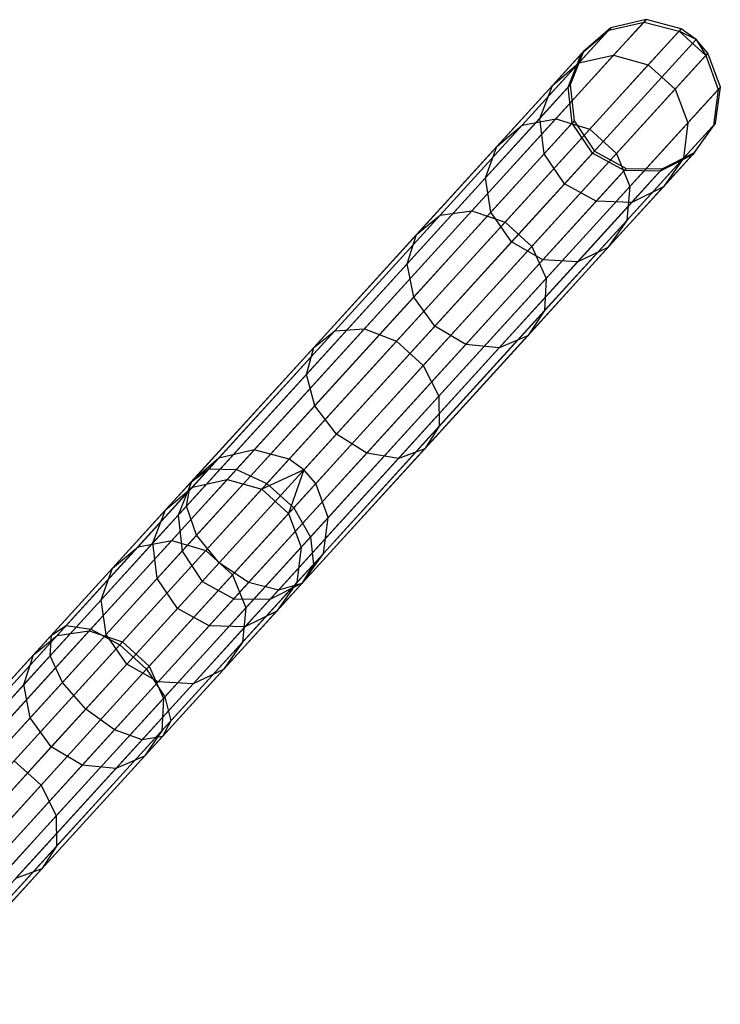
# Model space of a CAD drawing. Extents: x -189 to 189, y -189 to 189.
# Tile 336 of 338: x 119 to 128, y 127 to 140. Entities that reach past the tile are written whole.
import ezdxf

# ---------------------------------------------------------------- set-up
doc = ezdxf.new("R2010")
doc.units = 0
doc.header["$LTSCALE"] = 25.4
doc.layers.get('0').update_dxf_attribs({"linetype": 'CONTINUOUS'})

# ---------------------------------------------------------------- blocks, each defined once
blk = doc.blocks.new('NL2500012474_STL')
at = {"color": 0}
for p, q in [((318.266, 140.257, 156.053), (313.084, 134.573, 46.053)), ((318.266, 140.257, 156.053), (313.084, 134.573, 46.053)), ((317.773, 140.12, 159.416), (318.238, 140.226, 159.453)), ((317.773, 140.12, 159.416), (318.238, 140.226, 159.453)), ((318.266, 140.257, 156.053), (317.8, 140.15, 156.08)), ((318.266, 140.257, 156.053), (317.8, 140.15, 156.08)), ((317.836, 139.786, 162.8), (318.238, 140.226, 159.453)), ((317.836, 139.786, 162.8), (318.238, 140.226, 159.453)), ((318.266, 140.257, 156.053), (318.238, 140.226, 159.453)), ((318.266, 140.257, 156.053), (318.238, 140.226, 159.453)), ((318.238, 140.226, 159.453), (318.7, 140.104, 159.474)), ((318.238, 140.226, 159.453), (318.7, 140.104, 159.474)), ((318.728, 140.135, 156.037), (318.266, 140.257, 156.053)), ((318.728, 140.135, 156.037), (318.266, 140.257, 156.053)), ((317.8, 140.15, 156.08), (312.618, 134.465, 46.08)), ((317.8, 140.15, 156.08), (312.618, 134.465, 46.08)), ((318.728, 140.135, 156.037), (313.546, 134.451, 46.037)), ((318.728, 140.135, 156.037), (313.546, 134.451, 46.037)), ((317.378, 139.687, 162.7), (317.773, 140.12, 159.416)), ((317.378, 139.687, 162.7), (317.773, 140.12, 159.416)), ((317.411, 139.809, 159.371), (317.773, 140.12, 159.416)), ((317.411, 139.809, 159.371), (317.773, 140.12, 159.416)), ((317.8, 140.15, 156.08), (317.438, 139.838, 156.113)), ((317.8, 140.15, 156.08), (317.438, 139.838, 156.113)), ((317.8, 140.15, 156.08), (317.773, 140.12, 159.416)), ((317.8, 140.15, 156.08), (317.773, 140.12, 159.416)), ((318.294, 139.659, 162.857), (318.7, 140.104, 159.474)), ((318.294, 139.659, 162.857), (318.7, 140.104, 159.474)), ((318.728, 140.135, 156.037), (318.7, 140.104, 159.474)), ((318.728, 140.135, 156.037), (318.7, 140.104, 159.474)), ((318.925, 139.996, 156.035), (318.7, 140.104, 159.474)), ((318.7, 140.104, 159.474), (319.054, 139.782, 159.474)), ((318.925, 139.996, 156.035), (318.7, 140.104, 159.474)), ((318.7, 140.104, 159.474), (319.054, 139.782, 159.474)), ((318.925, 139.996, 156.035), (318.728, 140.135, 156.037)), ((318.925, 139.996, 156.035), (318.728, 140.135, 156.037)), ((318.925, 139.996, 156.035), (313.743, 134.311, 46.035)), ((318.925, 139.996, 156.035), (313.743, 134.311, 46.035)), ((319.082, 139.813, 156.037), (318.925, 139.996, 156.035)), ((318.925, 139.996, 156.035), (319.054, 139.782, 159.474)), ((318.925, 139.996, 156.035), (319.054, 139.782, 159.474)), ((319.082, 139.813, 156.037), (318.925, 139.996, 156.035)), ((317.438, 139.838, 156.113), (312.256, 134.154, 46.113)), ((317.438, 139.838, 156.113), (312.256, 134.154, 46.113)), ((317.438, 139.838, 156.113), (317.263, 139.394, 156.145)), ((317.438, 139.838, 156.113), (317.263, 139.394, 156.145)), ((317.438, 139.838, 156.113), (317.411, 139.809, 159.371)), ((317.438, 139.838, 156.113), (317.411, 139.809, 159.371)), ((319.082, 139.813, 156.037), (313.9, 134.129, 46.037)), ((319.082, 139.813, 156.037), (313.9, 134.129, 46.037)), ((317.026, 139.387, 162.578), (317.411, 139.809, 159.371)), ((317.026, 139.387, 162.578), (317.411, 139.809, 159.371)), ((317.071, 138.947, 166.005), (317.836, 139.786, 162.8)), ((317.071, 138.947, 166.005), (317.836, 139.786, 162.8)), ((317.237, 139.365, 159.329), (317.411, 139.809, 159.371)), ((317.237, 139.365, 159.329), (317.411, 139.809, 159.371)), ((317.378, 139.687, 162.7), (317.836, 139.786, 162.8)), ((317.378, 139.687, 162.7), (317.836, 139.786, 162.8)), ((317.836, 139.786, 162.8), (318.294, 139.659, 162.857)), ((317.836, 139.786, 162.8), (318.294, 139.659, 162.857)), ((318.648, 139.337, 162.857), (319.054, 139.782, 159.474)), ((318.648, 139.337, 162.857), (319.054, 139.782, 159.474)), ((319.082, 139.813, 156.037), (319.054, 139.782, 159.474)), ((319.082, 139.813, 156.037), (319.054, 139.782, 159.474)), ((319.054, 139.782, 159.474), (319.218, 139.333, 159.453)), ((319.054, 139.782, 159.474), (319.218, 139.333, 159.453)), ((319.246, 139.364, 156.053), (319.082, 139.813, 156.037)), ((319.246, 139.364, 156.053), (319.082, 139.813, 156.037)), ((316.628, 138.865, 165.844), (317.378, 139.687, 162.7)), ((316.628, 138.865, 165.844), (317.378, 139.687, 162.7)), ((317.026, 139.387, 162.578), (317.378, 139.687, 162.7)), ((317.026, 139.387, 162.578), (317.378, 139.687, 162.7)), ((317.521, 138.811, 166.096), (318.294, 139.659, 162.857)), ((317.521, 138.811, 166.096), (318.294, 139.659, 162.857)), ((318.294, 139.659, 162.857), (318.648, 139.337, 162.857)), ((318.294, 139.659, 162.857), (318.648, 139.337, 162.857)), ((317.263, 139.394, 156.145), (312.081, 133.71, 46.145)), ((317.263, 139.394, 156.145), (312.081, 133.71, 46.145)), ((319.246, 139.364, 156.053), (314.064, 133.679, 46.053)), ((319.246, 139.364, 156.053), (314.064, 133.679, 46.053)), ((316.294, 138.583, 165.649), (317.026, 139.387, 162.578)), ((316.294, 138.583, 165.649), (317.026, 139.387, 162.578)), ((316.86, 138.953, 162.464), (317.026, 139.387, 162.578)), ((316.86, 138.953, 162.464), (317.026, 139.387, 162.578)), ((316.86, 138.953, 162.464), (317.237, 139.365, 159.329)), ((316.86, 138.953, 162.464), (317.237, 139.365, 159.329)), ((317.263, 139.394, 156.145), (317.237, 139.365, 159.329)), ((317.263, 139.394, 156.145), (317.237, 139.365, 159.329)), ((317.288, 138.891, 159.299), (317.237, 139.365, 159.329)), ((317.288, 138.891, 159.299), (317.237, 139.365, 159.329)), ((317.263, 139.394, 156.145), (317.314, 138.919, 156.167)), ((317.263, 139.394, 156.145), (317.314, 138.919, 156.167)), ((317.875, 138.489, 166.096), (318.648, 139.337, 162.857)), ((317.875, 138.489, 166.096), (318.648, 139.337, 162.857)), ((318.648, 139.337, 162.857), (318.816, 138.892, 162.8)), ((318.648, 139.337, 162.857), (318.816, 138.892, 162.8)), ((318.816, 138.892, 162.8), (319.218, 139.333, 159.453)), ((318.816, 138.892, 162.8), (319.218, 139.333, 159.453)), ((319.218, 139.333, 159.453), (319.155, 138.86, 159.416)), ((319.218, 139.333, 159.453), (319.155, 138.86, 159.416)), ((319.182, 138.89, 156.08), (319.246, 139.364, 156.053)), ((319.182, 138.89, 156.08), (319.246, 139.364, 156.053)), ((319.246, 139.364, 156.053), (319.218, 139.333, 159.453)), ((319.246, 139.364, 156.053), (319.218, 139.333, 159.453)), ((317.314, 138.919, 156.167), (312.132, 133.234, 46.167)), ((317.314, 138.919, 156.167), (312.132, 133.234, 46.167)), ((315.964, 137.733, 168.982), (317.071, 138.947, 166.005)), ((315.964, 137.733, 168.982), (317.071, 138.947, 166.005)), ((316.144, 138.167, 165.466), (316.86, 138.953, 162.464)), ((316.144, 138.167, 165.466), (316.86, 138.953, 162.464)), ((316.628, 138.865, 165.844), (317.071, 138.947, 166.005)), ((316.628, 138.865, 165.844), (317.071, 138.947, 166.005)), ((316.918, 138.485, 162.383), (316.86, 138.953, 162.464)), ((316.918, 138.485, 162.383), (316.86, 138.953, 162.464)), ((317.071, 138.947, 166.005), (317.521, 138.811, 166.096)), ((317.071, 138.947, 166.005), (317.521, 138.811, 166.096)), ((317.314, 138.919, 156.167), (317.288, 138.891, 159.299)), ((317.314, 138.919, 156.167), (317.288, 138.891, 159.299)), ((317.314, 138.919, 156.167), (317.581, 138.521, 156.175)), ((317.314, 138.919, 156.167), (317.581, 138.521, 156.175)), ((319.182, 138.89, 156.08), (314, 133.206, 46.08)), ((319.182, 138.89, 156.08), (314, 133.206, 46.08)), ((315.542, 137.673, 168.764), (316.628, 138.865, 165.844)), ((315.542, 137.673, 168.764), (316.628, 138.865, 165.844)), ((316.294, 138.583, 165.649), (316.628, 138.865, 165.844)), ((316.294, 138.583, 165.649), (316.628, 138.865, 165.844)), ((316.402, 137.584, 169.105), (317.521, 138.811, 166.096)), ((316.402, 137.584, 169.105), (317.521, 138.811, 166.096)), ((316.918, 138.485, 162.383), (317.288, 138.891, 159.299)), ((316.918, 138.485, 162.383), (317.288, 138.891, 159.299)), ((317.555, 138.493, 159.288), (317.288, 138.891, 159.299)), ((317.555, 138.493, 159.288), (317.288, 138.891, 159.299)), ((317.521, 138.811, 166.096), (317.875, 138.489, 166.096)), ((317.521, 138.811, 166.096), (317.875, 138.489, 166.096)), ((318.051, 138.053, 166.005), (318.816, 138.892, 162.8)), ((318.051, 138.053, 166.005), (318.816, 138.892, 162.8)), ((318.816, 138.892, 162.8), (318.76, 138.428, 162.7)), ((318.816, 138.892, 162.8), (318.76, 138.428, 162.7)), ((318.76, 138.428, 162.7), (319.155, 138.86, 159.416)), ((318.76, 138.428, 162.7), (319.155, 138.86, 159.416)), ((319.155, 138.86, 159.416), (318.878, 138.471, 159.371)), ((319.155, 138.86, 159.416), (318.878, 138.471, 159.371)), ((318.905, 138.501, 156.113), (319.182, 138.89, 156.08)), ((318.905, 138.501, 156.113), (319.182, 138.89, 156.08)), ((319.182, 138.89, 156.08), (319.155, 138.86, 159.416)), ((319.182, 138.89, 156.08), (319.155, 138.86, 159.416)), ((317.581, 138.521, 156.175), (312.399, 132.837, 46.175)), ((317.581, 138.521, 156.175), (312.399, 132.837, 46.175)), ((315.233, 137.42, 168.501), (316.294, 138.583, 165.649)), ((315.233, 137.42, 168.501), (316.294, 138.583, 165.649)), ((316.144, 138.167, 165.466), (316.294, 138.583, 165.649)), ((316.144, 138.167, 165.466), (316.294, 138.583, 165.649)), ((317.581, 138.521, 156.175), (317.555, 138.493, 159.288)), ((317.581, 138.521, 156.175), (317.555, 138.493, 159.288)), ((317.581, 138.521, 156.175), (318.001, 138.293, 156.167)), ((317.581, 138.521, 156.175), (318.001, 138.293, 156.167)), ((318.905, 138.501, 156.113), (313.723, 132.816, 46.113)), ((318.905, 138.501, 156.113), (313.723, 132.816, 46.113)), ((316.214, 137.712, 165.335), (316.918, 138.485, 162.383)), ((316.214, 137.712, 165.335), (316.918, 138.485, 162.383)), ((316.756, 137.261, 169.105), (317.875, 138.489, 166.096)), ((316.756, 137.261, 169.105), (317.875, 138.489, 166.096)), ((317.187, 138.09, 162.353), (316.918, 138.485, 162.383)), ((317.187, 138.09, 162.353), (316.918, 138.485, 162.383)), ((317.555, 138.493, 159.288), (317.187, 138.09, 162.353)), ((317.555, 138.493, 159.288), (317.187, 138.09, 162.353)), ((317.975, 138.264, 159.299), (317.555, 138.493, 159.288)), ((317.975, 138.264, 159.299), (317.555, 138.493, 159.288)), ((317.875, 138.489, 166.096), (318.051, 138.053, 166.005)), ((317.875, 138.489, 166.096), (318.051, 138.053, 166.005)), ((318.01, 137.605, 165.844), (318.76, 138.428, 162.7)), ((318.01, 137.605, 165.844), (318.76, 138.428, 162.7)), ((318.878, 138.471, 159.371), (318.453, 138.257, 159.329)), ((318.878, 138.471, 159.371), (318.453, 138.257, 159.329)), ((318.479, 138.285, 156.145), (318.905, 138.501, 156.113)), ((318.479, 138.285, 156.145), (318.905, 138.501, 156.113)), ((318.494, 138.049, 162.578), (318.878, 138.471, 159.371)), ((318.494, 138.049, 162.578), (318.878, 138.471, 159.371)), ((318.76, 138.428, 162.7), (318.494, 138.049, 162.578)), ((318.76, 138.428, 162.7), (318.494, 138.049, 162.578)), ((318.905, 138.501, 156.113), (318.878, 138.471, 159.371)), ((318.905, 138.501, 156.113), (318.878, 138.471, 159.371)), ((318.001, 138.293, 156.167), (312.819, 132.608, 46.167)), ((318.001, 138.293, 156.167), (312.819, 132.608, 46.167)), ((318.479, 138.285, 156.145), (313.297, 132.601, 46.145)), ((318.479, 138.285, 156.145), (313.297, 132.601, 46.145)), ((317.605, 137.858, 162.383), (317.975, 138.264, 159.299)), ((317.605, 137.858, 162.383), (317.975, 138.264, 159.299)), ((318.001, 138.293, 156.167), (317.975, 138.264, 159.299)), ((318.001, 138.293, 156.167), (317.975, 138.264, 159.299)), ((318.453, 138.257, 159.329), (317.975, 138.264, 159.299)), ((318.453, 138.257, 159.329), (317.975, 138.264, 159.299)), ((318.001, 138.293, 156.167), (318.479, 138.285, 156.145)), ((318.001, 138.293, 156.167), (318.479, 138.285, 156.145)), ((318.479, 138.285, 156.145), (318.453, 138.257, 159.329)), ((318.479, 138.285, 156.145), (318.453, 138.257, 159.329)), ((315.107, 137.03, 168.253), (316.144, 138.167, 165.466)), ((315.107, 137.03, 168.253), (316.144, 138.167, 165.466)), ((316.214, 137.712, 165.335), (316.144, 138.167, 165.466)), ((316.214, 137.712, 165.335), (316.144, 138.167, 165.466)), ((318.077, 137.844, 162.464), (318.453, 138.257, 159.329)), ((318.077, 137.844, 162.464), (318.453, 138.257, 159.329)), ((317.187, 138.09, 162.353), (316.487, 137.322, 165.289)), ((317.187, 138.09, 162.353), (316.487, 137.322, 165.289)), ((316.944, 136.839, 168.982), (318.051, 138.053, 166.005)), ((316.944, 136.839, 168.982), (318.051, 138.053, 166.005)), ((317.605, 137.858, 162.383), (317.187, 138.09, 162.353)), ((317.605, 137.858, 162.383), (317.187, 138.09, 162.353)), ((317.761, 137.246, 165.649), (318.494, 138.049, 162.578)), ((317.761, 137.246, 165.649), (318.494, 138.049, 162.578)), ((318.051, 138.053, 166.005), (318.01, 137.605, 165.844)), ((318.051, 138.053, 166.005), (318.01, 137.605, 165.844)), ((318.494, 138.049, 162.578), (318.077, 137.844, 162.464)), ((318.494, 138.049, 162.578), (318.077, 137.844, 162.464)), ((316.901, 137.086, 165.335), (317.605, 137.858, 162.383)), ((316.901, 137.086, 165.335), (317.605, 137.858, 162.383)), ((317.361, 137.058, 165.466), (318.077, 137.844, 162.464)), ((317.361, 137.058, 165.466), (318.077, 137.844, 162.464)), ((318.077, 137.844, 162.464), (317.605, 137.858, 162.383)), ((318.077, 137.844, 162.464), (317.605, 137.858, 162.383)), ((314.15, 136.145, 171.382), (315.542, 137.673, 168.764)), ((314.15, 136.145, 171.382), (315.542, 137.673, 168.764)), ((314.545, 136.175, 171.65), (315.964, 137.733, 168.982)), ((314.545, 136.175, 171.65), (315.964, 137.733, 168.982)), ((315.194, 136.593, 168.078), (316.214, 137.712, 165.335)), ((315.194, 136.593, 168.078), (316.214, 137.712, 165.335)), ((315.233, 137.42, 168.501), (315.542, 137.673, 168.764)), ((315.233, 137.42, 168.501), (315.542, 137.673, 168.764)), ((315.542, 137.673, 168.764), (315.964, 137.733, 168.982)), ((315.542, 137.673, 168.764), (315.964, 137.733, 168.982)), ((315.964, 137.733, 168.982), (316.402, 137.584, 169.105)), ((315.964, 137.733, 168.982), (316.402, 137.584, 169.105)), ((316.487, 137.322, 165.289), (316.214, 137.712, 165.335)), ((316.487, 137.322, 165.289), (316.214, 137.712, 165.335)), ((314.967, 136.01, 171.802), (316.402, 137.584, 169.105)), ((314.967, 136.01, 171.802), (316.402, 137.584, 169.105)), ((316.402, 137.584, 169.105), (316.756, 137.261, 169.105)), ((316.402, 137.584, 169.105), (316.756, 137.261, 169.105)), ((316.924, 136.413, 168.764), (318.01, 137.605, 165.844)), ((316.924, 136.413, 168.764), (318.01, 137.605, 165.844)), ((318.01, 137.605, 165.844), (317.761, 137.246, 165.649)), ((318.01, 137.605, 165.844), (317.761, 137.246, 165.649)), ((313.873, 135.927, 171.058), (315.233, 137.42, 168.501)), ((313.873, 135.927, 171.058), (315.233, 137.42, 168.501)), ((315.107, 137.03, 168.253), (315.233, 137.42, 168.501)), ((315.107, 137.03, 168.253), (315.233, 137.42, 168.501)), ((315.321, 135.687, 171.802), (316.756, 137.261, 169.105)), ((315.321, 135.687, 171.802), (316.756, 137.261, 169.105)), ((316.487, 137.322, 165.289), (315.473, 136.21, 168.014)), ((316.487, 137.322, 165.289), (315.473, 136.21, 168.014)), ((316.901, 137.086, 165.335), (316.487, 137.322, 165.289)), ((316.901, 137.086, 165.335), (316.487, 137.322, 165.289)), ((316.7, 136.082, 168.501), (317.761, 137.246, 165.649)), ((316.7, 136.082, 168.501), (317.761, 137.246, 165.649)), ((316.756, 137.261, 169.105), (316.944, 136.839, 168.982)), ((316.756, 137.261, 169.105), (316.944, 136.839, 168.982)), ((317.761, 137.246, 165.649), (317.361, 137.058, 165.466)), ((317.761, 137.246, 165.649), (317.361, 137.058, 165.466)), ((313.778, 135.571, 170.753), (315.107, 137.03, 168.253)), ((313.778, 135.571, 170.753), (315.107, 137.03, 168.253)), ((315.194, 136.593, 168.078), (315.107, 137.03, 168.253)), ((315.194, 136.593, 168.078), (315.107, 137.03, 168.253)), ((315.881, 135.967, 168.078), (316.901, 137.086, 165.335)), ((315.881, 135.967, 168.078), (316.901, 137.086, 165.335)), ((316.324, 135.921, 168.253), (317.361, 137.058, 165.466)), ((316.324, 135.921, 168.253), (317.361, 137.058, 165.466)), ((317.361, 137.058, 165.466), (316.901, 137.086, 165.335)), ((317.361, 137.058, 165.466), (316.901, 137.086, 165.335)), ((315.525, 135.282, 171.65), (316.944, 136.839, 168.982)), ((315.525, 135.282, 171.65), (316.944, 136.839, 168.982)), ((316.944, 136.839, 168.982), (316.924, 136.413, 168.764)), ((316.944, 136.839, 168.982), (316.924, 136.413, 168.764)), ((313.886, 135.158, 170.536), (315.194, 136.593, 168.078)), ((313.886, 135.158, 170.536), (315.194, 136.593, 168.078)), ((315.473, 136.21, 168.014), (315.194, 136.593, 168.078)), ((315.473, 136.21, 168.014), (315.194, 136.593, 168.078)), ((315.531, 134.886, 171.382), (316.924, 136.413, 168.764)), ((315.531, 134.886, 171.382), (316.924, 136.413, 168.764)), ((316.924, 136.413, 168.764), (316.7, 136.082, 168.501)), ((316.924, 136.413, 168.764), (316.7, 136.082, 168.501)), ((315.473, 136.21, 168.014), (314.173, 134.783, 170.458)), ((315.473, 136.21, 168.014), (314.173, 134.783, 170.458)), ((315.881, 135.967, 168.078), (315.473, 136.21, 168.014)), ((315.881, 135.967, 168.078), (315.473, 136.21, 168.014)), ((312.487, 134.322, 173.627), (314.15, 136.145, 171.382)), ((312.487, 134.322, 173.627), (314.15, 136.145, 171.382)), ((312.85, 134.317, 173.939), (314.545, 136.175, 171.65)), ((312.85, 134.317, 173.939), (314.545, 136.175, 171.65)), ((313.873, 135.927, 171.058), (314.15, 136.145, 171.382)), ((313.873, 135.927, 171.058), (314.15, 136.145, 171.382)), ((314.15, 136.145, 171.382), (314.545, 136.175, 171.65)), ((314.15, 136.145, 171.382), (314.545, 136.175, 171.65)), ((314.545, 136.175, 171.65), (314.967, 136.01, 171.802)), ((314.545, 136.175, 171.65), (314.967, 136.01, 171.802)), ((315.34, 134.59, 171.058), (316.7, 136.082, 168.501)), ((315.34, 134.59, 171.058), (316.7, 136.082, 168.501)), ((316.7, 136.082, 168.501), (316.324, 135.921, 168.253)), ((316.7, 136.082, 168.501), (316.324, 135.921, 168.253)), ((312.249, 134.147, 173.25), (313.873, 135.927, 171.058)), ((312.249, 134.147, 173.25), (313.873, 135.927, 171.058)), ((313.255, 134.131, 174.115), (314.967, 136.01, 171.802)), ((313.255, 134.131, 174.115), (314.967, 136.01, 171.802)), ((313.778, 135.571, 170.753), (313.873, 135.927, 171.058)), ((313.778, 135.571, 170.753), (313.873, 135.927, 171.058)), ((314.573, 134.532, 170.536), (315.881, 135.967, 168.078)), ((314.573, 134.532, 170.536), (315.881, 135.967, 168.078)), ((314.967, 136.01, 171.802), (315.321, 135.687, 171.802)), ((314.967, 136.01, 171.802), (315.321, 135.687, 171.802)), ((314.994, 134.462, 170.753), (316.324, 135.921, 168.253)), ((314.994, 134.462, 170.753), (316.324, 135.921, 168.253)), ((316.324, 135.921, 168.253), (315.881, 135.967, 168.078)), ((316.324, 135.921, 168.253), (315.881, 135.967, 168.078)), ((313.609, 133.809, 174.115), (315.321, 135.687, 171.802)), ((313.609, 133.809, 174.115), (315.321, 135.687, 171.802)), ((315.321, 135.687, 171.802), (315.525, 135.282, 171.65)), ((315.321, 135.687, 171.802), (315.525, 135.282, 171.65)), ((312.191, 133.831, 172.896), (313.778, 135.571, 170.753)), ((312.191, 133.831, 172.896), (313.778, 135.571, 170.753)), ((313.886, 135.158, 170.536), (313.778, 135.571, 170.753)), ((313.886, 135.158, 170.536), (313.778, 135.571, 170.753)), ((313.83, 133.423, 173.939), (315.525, 135.282, 171.65)), ((313.83, 133.423, 173.939), (315.525, 135.282, 171.65)), ((315.525, 135.282, 171.65), (315.531, 134.886, 171.382)), ((315.525, 135.282, 171.65), (315.531, 134.886, 171.382)), ((312.325, 133.446, 172.644), (313.886, 135.158, 170.536)), ((312.325, 133.446, 172.644), (313.886, 135.158, 170.536)), ((314.173, 134.783, 170.458), (313.886, 135.158, 170.536)), ((314.173, 134.783, 170.458), (313.886, 135.158, 170.536)), ((313.869, 133.062, 173.627), (315.531, 134.886, 171.382)), ((313.869, 133.062, 173.627), (315.531, 134.886, 171.382)), ((315.531, 134.886, 171.382), (315.34, 134.59, 171.058)), ((315.531, 134.886, 171.382), (315.34, 134.59, 171.058)), ((314.173, 134.783, 170.458), (312.622, 133.081, 172.554)), ((314.173, 134.783, 170.458), (312.622, 133.081, 172.554)), ((314.573, 134.532, 170.536), (314.173, 134.783, 170.458)), ((314.573, 134.532, 170.536), (314.173, 134.783, 170.458)), ((313.084, 134.573, 46.053), (312.618, 134.465, 46.08)), ((313.084, 134.573, 46.053), (312.618, 134.465, 46.08)), ((313.084, 134.573, 46.053), (312.728, 134.183, 42.637)), ((313.084, 134.573, 46.053), (312.728, 134.183, 42.637)), ((313.012, 132.82, 172.644), (314.573, 134.532, 170.536)), ((313.012, 132.82, 172.644), (314.573, 134.532, 170.536)), ((313.546, 134.451, 46.037), (313.084, 134.573, 46.053)), ((313.546, 134.451, 46.037), (313.084, 134.573, 46.053)), ((313.717, 132.809, 173.25), (315.34, 134.59, 171.058)), ((313.717, 132.809, 173.25), (315.34, 134.59, 171.058)), ((314.994, 134.462, 170.753), (314.573, 134.532, 170.536)), ((314.994, 134.462, 170.753), (314.573, 134.532, 170.536)), ((315.34, 134.59, 171.058), (314.994, 134.462, 170.753)), ((315.34, 134.59, 171.058), (314.994, 134.462, 170.753)), ((312.618, 134.465, 46.08), (312.256, 134.154, 46.113)), ((312.618, 134.465, 46.08), (312.256, 134.154, 46.113)), ((312.618, 134.465, 46.08), (312.269, 134.083, 42.729)), ((312.618, 134.465, 46.08), (312.269, 134.083, 42.729)), ((313.546, 134.451, 46.037), (313.187, 134.057, 42.585)), ((313.546, 134.451, 46.037), (313.187, 134.057, 42.585)), ((313.407, 132.722, 172.896), (314.994, 134.462, 170.753)), ((313.407, 132.722, 172.896), (314.994, 134.462, 170.753)), ((313.743, 134.311, 46.035), (313.546, 134.451, 46.037)), ((313.743, 134.311, 46.035), (313.546, 134.451, 46.037)), ((310.601, 132.252, 175.439), (312.487, 134.322, 173.627)), ((310.601, 132.252, 175.439), (312.487, 134.322, 173.627)), ((310.927, 132.207, 175.786), (312.85, 134.317, 173.939)), ((310.927, 132.207, 175.786), (312.85, 134.317, 173.939)), ((312.249, 134.147, 173.25), (312.487, 134.322, 173.627)), ((312.249, 134.147, 173.25), (312.487, 134.322, 173.627)), ((312.487, 134.322, 173.627), (312.85, 134.317, 173.939)), ((312.487, 134.322, 173.627), (312.85, 134.317, 173.939)), ((312.85, 134.317, 173.939), (313.255, 134.131, 174.115)), ((312.85, 134.317, 173.939), (313.255, 134.131, 174.115)), ((313.743, 134.311, 46.035), (313.187, 134.057, 42.585)), ((313.743, 134.311, 46.035), (313.187, 134.057, 42.585)), ((313.743, 134.311, 46.035), (313.541, 133.735, 42.585)), ((313.743, 134.311, 46.035), (313.541, 133.735, 42.585)), ((313.9, 134.129, 46.037), (313.743, 134.311, 46.035)), ((313.9, 134.129, 46.037), (313.743, 134.311, 46.035)), ((310.407, 132.125, 175.02), (312.249, 134.147, 173.25)), ((310.407, 132.125, 175.02), (312.249, 134.147, 173.25)), ((311.311, 131.999, 175.982), (313.255, 134.131, 174.115)), ((311.311, 131.999, 175.982), (313.255, 134.131, 174.115)), ((312.256, 134.154, 46.113), (311.916, 133.781, 42.84)), ((312.256, 134.154, 46.113), (311.916, 133.781, 42.84)), ((312.728, 134.183, 42.637), (311.996, 133.379, 39.356)), ((312.728, 134.183, 42.637), (311.996, 133.379, 39.356)), ((312.256, 134.154, 46.113), (312.081, 133.71, 46.145)), ((312.256, 134.154, 46.113), (312.081, 133.71, 46.145)), ((312.191, 133.831, 172.896), (312.249, 134.147, 173.25)), ((312.191, 133.831, 172.896), (312.249, 134.147, 173.25)), ((312.269, 134.083, 42.729), (312.728, 134.183, 42.637)), ((312.269, 134.083, 42.729), (312.728, 134.183, 42.637)), ((312.728, 134.183, 42.637), (313.187, 134.057, 42.585)), ((312.728, 134.183, 42.637), (313.187, 134.057, 42.585)), ((313.255, 134.131, 174.115), (313.609, 133.809, 174.115)), ((313.255, 134.131, 174.115), (313.609, 133.809, 174.115)), ((313.9, 134.129, 46.037), (313.541, 133.735, 42.585)), ((313.9, 134.129, 46.037), (313.541, 133.735, 42.585)), ((314.064, 133.679, 46.053), (313.9, 134.129, 46.037)), ((314.064, 133.679, 46.053), (313.9, 134.129, 46.037)), ((312.269, 134.083, 42.729), (311.551, 133.295, 39.511)), ((312.269, 134.083, 42.729), (311.551, 133.295, 39.511)), ((311.916, 133.781, 42.84), (312.269, 134.083, 42.729)), ((311.916, 133.781, 42.84), (312.269, 134.083, 42.729)), ((313.187, 134.057, 42.585), (312.447, 133.245, 39.269)), ((313.187, 134.057, 42.585), (312.447, 133.245, 39.269)), ((313.187, 134.057, 42.585), (313.541, 133.735, 42.585)), ((313.187, 134.057, 42.585), (313.541, 133.735, 42.585)), ((310.39, 131.855, 174.625), (312.191, 133.831, 172.896)), ((310.39, 131.855, 174.625), (312.191, 133.831, 172.896)), ((311.916, 133.781, 42.84), (311.214, 133.011, 39.697)), ((311.916, 133.781, 42.84), (311.214, 133.011, 39.697)), ((311.665, 131.677, 175.982), (313.609, 133.809, 174.115)), ((311.665, 131.677, 175.982), (313.609, 133.809, 174.115)), ((311.748, 133.345, 42.945), (311.916, 133.781, 42.84)), ((311.748, 133.345, 42.945), (311.916, 133.781, 42.84)), ((312.081, 133.71, 46.145), (311.748, 133.345, 42.945)), ((312.081, 133.71, 46.145), (311.748, 133.345, 42.945)), ((312.081, 133.71, 46.145), (312.132, 133.234, 46.167)), ((312.081, 133.71, 46.145), (312.132, 133.234, 46.167)), ((312.325, 133.446, 172.644), (312.191, 133.831, 172.896)), ((312.325, 133.446, 172.644), (312.191, 133.831, 172.896)), ((313.541, 133.735, 42.585), (312.801, 132.923, 39.269)), ((313.541, 133.735, 42.585), (312.801, 132.923, 39.269)), ((313.541, 133.735, 42.585), (313.708, 133.289, 42.637)), ((313.541, 133.735, 42.585), (313.708, 133.289, 42.637)), ((313.609, 133.809, 174.115), (313.83, 133.423, 173.939)), ((313.609, 133.809, 174.115), (313.83, 133.423, 173.939)), ((314.064, 133.679, 46.053), (313.708, 133.289, 42.637)), ((314.064, 133.679, 46.053), (313.708, 133.289, 42.637)), ((314, 133.206, 46.08), (314.064, 133.679, 46.053)), ((314, 133.206, 46.08), (314.064, 133.679, 46.053)), ((310.553, 131.503, 174.346), (312.325, 133.446, 172.644)), ((310.553, 131.503, 174.346), (312.325, 133.446, 172.644)), ((312.622, 133.081, 172.554), (312.325, 133.446, 172.644)), ((312.622, 133.081, 172.554), (312.325, 133.446, 172.644)), ((311.996, 133.379, 39.356), (310.907, 132.185, 36.301)), ((311.996, 133.379, 39.356), (310.907, 132.185, 36.301)), ((311.748, 133.345, 42.945), (311.062, 132.592, 39.873)), ((311.748, 133.345, 42.945), (311.062, 132.592, 39.873)), ((311.551, 133.295, 39.511), (311.996, 133.379, 39.356)), ((311.551, 133.295, 39.511), (311.996, 133.379, 39.356)), ((311.805, 132.875, 43.02), (311.748, 133.345, 42.945)), ((311.805, 132.875, 43.02), (311.748, 133.345, 42.945)), ((311.907, 131.313, 175.786), (313.83, 133.423, 173.939)), ((311.907, 131.313, 175.786), (313.83, 133.423, 173.939)), ((311.996, 133.379, 39.356), (312.447, 133.245, 39.269)), ((311.996, 133.379, 39.356), (312.447, 133.245, 39.269)), ((313.83, 133.423, 173.939), (313.869, 133.062, 173.627)), ((313.83, 133.423, 173.939), (313.869, 133.062, 173.627)), ((311.551, 133.295, 39.511), (310.482, 132.123, 36.514)), ((311.551, 133.295, 39.511), (310.482, 132.123, 36.514)), ((311.214, 133.011, 39.697), (311.551, 133.295, 39.511)), ((311.214, 133.011, 39.697), (311.551, 133.295, 39.511)), ((312.447, 133.245, 39.269), (311.346, 132.037, 36.181)), ((312.447, 133.245, 39.269), (311.346, 132.037, 36.181)), ((312.132, 133.234, 46.167), (311.805, 132.875, 43.02)), ((312.132, 133.234, 46.167), (311.805, 132.875, 43.02)), ((312.132, 133.234, 46.167), (312.399, 132.837, 46.175)), ((312.132, 133.234, 46.167), (312.399, 132.837, 46.175)), ((312.447, 133.245, 39.269), (312.801, 132.923, 39.269)), ((312.447, 133.245, 39.269), (312.801, 132.923, 39.269)), ((313.708, 133.289, 42.637), (312.976, 132.486, 39.356)), ((313.708, 133.289, 42.637), (312.976, 132.486, 39.356)), ((313.708, 133.289, 42.637), (313.651, 132.823, 42.729)), ((313.708, 133.289, 42.637), (313.651, 132.823, 42.729)), ((314, 133.206, 46.08), (313.651, 132.823, 42.729)), ((314, 133.206, 46.08), (313.651, 132.823, 42.729)), ((313.723, 132.816, 46.113), (314, 133.206, 46.08)), ((313.723, 132.816, 46.113), (314, 133.206, 46.08)), ((312.622, 133.081, 172.554), (310.86, 131.149, 174.245)), ((312.622, 133.081, 172.554), (310.86, 131.149, 174.245)), ((311.983, 130.993, 175.439), (313.869, 133.062, 173.627)), ((311.983, 130.993, 175.439), (313.869, 133.062, 173.627)), ((313.012, 132.82, 172.644), (312.622, 133.081, 172.554)), ((313.012, 132.82, 172.644), (312.622, 133.081, 172.554)), ((313.869, 133.062, 173.627), (313.717, 132.809, 173.25)), ((313.869, 133.062, 173.627), (313.717, 132.809, 173.25)), ((311.214, 133.011, 39.697), (310.17, 131.866, 36.77)), ((311.214, 133.011, 39.697), (310.17, 131.866, 36.77)), ((311.062, 132.592, 39.873), (311.214, 133.011, 39.697)), ((311.062, 132.592, 39.873), (311.214, 133.011, 39.697)), ((311.805, 132.875, 43.02), (311.13, 132.135, 39.997)), ((311.805, 132.875, 43.02), (311.13, 132.135, 39.997)), ((311.24, 130.876, 174.346), (313.012, 132.82, 172.644)), ((311.24, 130.876, 174.346), (313.012, 132.82, 172.644)), ((312.801, 132.923, 39.269), (311.7, 131.715, 36.181)), ((312.801, 132.923, 39.269), (311.7, 131.715, 36.181)), ((312.073, 132.48, 43.047), (311.805, 132.875, 43.02)), ((312.073, 132.48, 43.047), (311.805, 132.875, 43.02)), ((311.874, 130.788, 175.02), (313.717, 132.809, 173.25)), ((311.874, 130.788, 175.02), (313.717, 132.809, 173.25)), ((312.399, 132.837, 46.175), (312.073, 132.48, 43.047)), ((312.399, 132.837, 46.175), (312.073, 132.48, 43.047)), ((312.399, 132.837, 46.175), (312.819, 132.608, 46.167)), ((312.399, 132.837, 46.175), (312.819, 132.608, 46.167)), ((312.801, 132.923, 39.269), (312.976, 132.486, 39.356)), ((312.801, 132.923, 39.269), (312.976, 132.486, 39.356)), ((313.651, 132.823, 42.729), (312.933, 132.035, 39.511)), ((313.651, 132.823, 42.729), (312.933, 132.035, 39.511)), ((313.407, 132.722, 172.896), (313.012, 132.82, 172.644)), ((313.407, 132.722, 172.896), (313.012, 132.82, 172.644)), ((313.297, 132.601, 46.145), (313.723, 132.816, 46.113)), ((313.297, 132.601, 46.145), (313.723, 132.816, 46.113)), ((313.651, 132.823, 42.729), (313.383, 132.443, 42.84)), ((313.651, 132.823, 42.729), (313.383, 132.443, 42.84)), ((313.723, 132.816, 46.113), (313.383, 132.443, 42.84)), ((313.723, 132.816, 46.113), (313.383, 132.443, 42.84)), ((313.717, 132.809, 173.25), (313.407, 132.722, 172.896)), ((313.717, 132.809, 173.25), (313.407, 132.722, 172.896)), ((311.606, 130.746, 174.625), (313.407, 132.722, 172.896)), ((311.606, 130.746, 174.625), (313.407, 132.722, 172.896)), ((311.062, 132.592, 39.873), (310.042, 131.473, 37.012)), ((311.062, 132.592, 39.873), (310.042, 131.473, 37.012)), ((311.13, 132.135, 39.997), (311.062, 132.592, 39.873)), ((311.13, 132.135, 39.997), (311.062, 132.592, 39.873)), ((312.819, 132.608, 46.167), (312.492, 132.249, 43.02)), ((312.819, 132.608, 46.167), (312.492, 132.249, 43.02)), ((312.819, 132.608, 46.167), (313.297, 132.601, 46.145)), ((312.819, 132.608, 46.167), (313.297, 132.601, 46.145)), ((313.297, 132.601, 46.145), (312.964, 132.236, 42.945)), ((313.297, 132.601, 46.145), (312.964, 132.236, 42.945)), ((311.402, 131.744, 40.042), (312.073, 132.48, 43.047)), ((311.402, 131.744, 40.042), (312.073, 132.48, 43.047)), ((312.976, 132.486, 39.356), (311.887, 131.291, 36.301)), ((312.976, 132.486, 39.356), (311.887, 131.291, 36.301)), ((312.492, 132.249, 43.02), (312.073, 132.48, 43.047)), ((312.492, 132.249, 43.02), (312.073, 132.48, 43.047)), ((313.383, 132.443, 42.84), (312.681, 131.673, 39.697)), ((313.383, 132.443, 42.84), (312.681, 131.673, 39.697)), ((312.976, 132.486, 39.356), (312.933, 132.035, 39.511)), ((312.976, 132.486, 39.356), (312.933, 132.035, 39.511)), ((313.383, 132.443, 42.84), (312.964, 132.236, 42.945)), ((313.383, 132.443, 42.84), (312.964, 132.236, 42.945)), ((308.54, 129.992, 176.769), (310.601, 132.252, 175.439)), ((308.54, 129.992, 176.769), (310.601, 132.252, 175.439)), ((308.826, 129.902, 177.142), (310.927, 132.207, 175.786)), ((308.826, 129.902, 177.142), (310.927, 132.207, 175.786)), ((310.907, 132.185, 36.301), (309.491, 130.632, 33.557)), ((310.907, 132.185, 36.301), (309.491, 130.632, 33.557)), ((310.407, 132.125, 175.02), (310.601, 132.252, 175.439)), ((310.407, 132.125, 175.02), (310.601, 132.252, 175.439)), ((310.482, 132.123, 36.514), (310.907, 132.185, 36.301)), ((310.482, 132.123, 36.514), (310.907, 132.185, 36.301)), ((310.601, 132.252, 175.439), (310.927, 132.207, 175.786)), ((310.601, 132.252, 175.439), (310.927, 132.207, 175.786)), ((310.907, 132.185, 36.301), (311.346, 132.037, 36.181)), ((310.907, 132.185, 36.301), (311.346, 132.037, 36.181)), ((310.927, 132.207, 175.786), (311.311, 131.999, 175.982)), ((310.927, 132.207, 175.786), (311.311, 131.999, 175.982)), ((312.492, 132.249, 43.02), (311.817, 131.509, 39.997)), ((312.492, 132.249, 43.02), (311.817, 131.509, 39.997)), ((312.964, 132.236, 42.945), (312.278, 131.483, 39.873)), ((312.964, 132.236, 42.945), (312.278, 131.483, 39.873)), ((312.964, 132.236, 42.945), (312.492, 132.249, 43.02)), ((312.964, 132.236, 42.945), (312.492, 132.249, 43.02)), ((308.394, 129.918, 176.319), (310.407, 132.125, 175.02)), ((308.394, 129.918, 176.319), (310.407, 132.125, 175.02)), ((310.482, 132.123, 36.514), (309.094, 130.599, 33.822)), ((310.482, 132.123, 36.514), (309.094, 130.599, 33.822)), ((311.346, 132.037, 36.181), (309.915, 130.468, 33.407)), ((311.346, 132.037, 36.181), (309.915, 130.468, 33.407)), ((311.13, 132.135, 39.997), (310.127, 131.034, 37.183)), ((311.13, 132.135, 39.997), (310.127, 131.034, 37.183)), ((310.17, 131.866, 36.77), (310.482, 132.123, 36.514)), ((310.17, 131.866, 36.77), (310.482, 132.123, 36.514)), ((310.39, 131.855, 174.625), (310.407, 132.125, 175.02)), ((310.39, 131.855, 174.625), (310.407, 132.125, 175.02)), ((311.402, 131.744, 40.042), (311.13, 132.135, 39.997)), ((311.402, 131.744, 40.042), (311.13, 132.135, 39.997)), ((311.346, 132.037, 36.181), (311.7, 131.715, 36.181)), ((311.346, 132.037, 36.181), (311.7, 131.715, 36.181)), ((312.933, 132.035, 39.511), (311.864, 130.863, 36.514)), ((312.933, 132.035, 39.511), (311.864, 130.863, 36.514)), ((312.933, 132.035, 39.511), (312.681, 131.673, 39.697)), ((312.933, 132.035, 39.511), (312.681, 131.673, 39.697)), ((309.188, 129.67, 177.352), (311.311, 131.999, 175.982)), ((309.188, 129.67, 177.352), (311.311, 131.999, 175.982)), ((311.311, 131.999, 175.982), (311.665, 131.677, 175.982)), ((311.311, 131.999, 175.982), (311.665, 131.677, 175.982)), ((308.422, 129.697, 175.895), (310.39, 131.855, 174.625)), ((308.422, 129.697, 175.895), (310.39, 131.855, 174.625)), ((310.17, 131.866, 36.77), (308.814, 130.378, 34.141)), ((310.17, 131.866, 36.77), (308.814, 130.378, 34.141)), ((310.042, 131.473, 37.012), (310.17, 131.866, 36.77)), ((310.042, 131.473, 37.012), (310.17, 131.866, 36.77)), ((310.553, 131.503, 174.346), (310.39, 131.855, 174.625)), ((310.553, 131.503, 174.346), (310.39, 131.855, 174.625)), ((309.541, 129.347, 177.352), (311.665, 131.677, 175.982)), ((309.541, 129.347, 177.352), (311.665, 131.677, 175.982)), ((311.7, 131.715, 36.181), (310.269, 130.145, 33.407)), ((311.7, 131.715, 36.181), (310.269, 130.145, 33.407)), ((310.405, 130.65, 37.245), (311.402, 131.744, 40.042)), ((310.405, 130.65, 37.245), (311.402, 131.744, 40.042)), ((311.817, 131.509, 39.997), (311.402, 131.744, 40.042)), ((311.817, 131.509, 39.997), (311.402, 131.744, 40.042)), ((312.681, 131.673, 39.697), (311.637, 130.528, 36.77)), ((312.681, 131.673, 39.697), (311.637, 130.528, 36.77)), ((311.665, 131.677, 175.982), (311.907, 131.313, 175.786)), ((311.665, 131.677, 175.982), (311.907, 131.313, 175.786)), ((311.7, 131.715, 36.181), (311.887, 131.291, 36.301)), ((311.7, 131.715, 36.181), (311.887, 131.291, 36.301)), ((312.681, 131.673, 39.697), (312.278, 131.483, 39.873)), ((312.681, 131.673, 39.697), (312.278, 131.483, 39.873)), ((308.618, 129.38, 175.595), (310.553, 131.503, 174.346)), ((308.618, 129.38, 175.595), (310.553, 131.503, 174.346)), ((310.86, 131.149, 174.245), (310.553, 131.503, 174.346)), ((310.86, 131.149, 174.245), (310.553, 131.503, 174.346)), ((311.817, 131.509, 39.997), (310.813, 130.408, 37.183)), ((311.817, 131.509, 39.997), (310.813, 130.408, 37.183)), ((312.278, 131.483, 39.873), (311.817, 131.509, 39.997)), ((312.278, 131.483, 39.873), (311.817, 131.509, 39.997)), ((310.042, 131.473, 37.012), (308.716, 130.019, 34.442)), ((310.042, 131.473, 37.012), (308.716, 130.019, 34.442)), ((310.127, 131.034, 37.183), (310.042, 131.473, 37.012)), ((310.127, 131.034, 37.183), (310.042, 131.473, 37.012)), ((312.278, 131.483, 39.873), (311.258, 130.364, 37.012)), ((312.278, 131.483, 39.873), (311.258, 130.364, 37.012)), ((309.806, 129.009, 177.142), (311.907, 131.313, 175.786)), ((309.806, 129.009, 177.142), (311.907, 131.313, 175.786)), ((311.887, 131.291, 36.301), (310.471, 129.738, 33.557)), ((311.887, 131.291, 36.301), (310.471, 129.738, 33.557)), ((311.887, 131.291, 36.301), (311.864, 130.863, 36.514)), ((311.887, 131.291, 36.301), (311.864, 130.863, 36.514)), ((311.907, 131.313, 175.786), (311.983, 130.993, 175.439)), ((311.907, 131.313, 175.786), (311.983, 130.993, 175.439)), ((310.86, 131.149, 174.245), (308.937, 129.039, 175.486)), ((310.86, 131.149, 174.245), (308.937, 129.039, 175.486)), ((311.24, 130.876, 174.346), (310.86, 131.149, 174.245)), ((311.24, 130.876, 174.346), (310.86, 131.149, 174.245)), ((310.127, 131.034, 37.183), (308.822, 129.604, 34.655)), ((310.127, 131.034, 37.183), (308.822, 129.604, 34.655)), ((309.922, 128.732, 176.769), (311.983, 130.993, 175.439)), ((309.922, 128.732, 176.769), (311.983, 130.993, 175.439)), ((310.405, 130.65, 37.245), (310.127, 131.034, 37.183)), ((310.405, 130.65, 37.245), (310.127, 131.034, 37.183)), ((311.983, 130.993, 175.439), (311.874, 130.788, 175.02)), ((311.983, 130.993, 175.439), (311.874, 130.788, 175.02)), ((309.305, 128.753, 175.595), (311.24, 130.876, 174.346)), ((309.305, 128.753, 175.595), (311.24, 130.876, 174.346)), ((311.864, 130.863, 36.514), (310.475, 129.339, 33.822)), ((311.864, 130.863, 36.514), (310.475, 129.339, 33.822)), ((311.606, 130.746, 174.625), (311.24, 130.876, 174.346)), ((311.606, 130.746, 174.625), (311.24, 130.876, 174.346)), ((311.864, 130.863, 36.514), (311.637, 130.528, 36.77)), ((311.864, 130.863, 36.514), (311.637, 130.528, 36.77)), ((309.639, 128.588, 175.895), (311.606, 130.746, 174.625)), ((309.639, 128.588, 175.895), (311.606, 130.746, 174.625)), ((309.861, 128.58, 176.319), (311.874, 130.788, 175.02)), ((309.861, 128.58, 176.319), (311.874, 130.788, 175.02)), ((311.874, 130.788, 175.02), (311.606, 130.746, 174.625)), ((311.874, 130.788, 175.02), (311.606, 130.746, 174.625)), ((309.109, 129.228, 34.732), (310.405, 130.65, 37.245)), ((309.109, 129.228, 34.732), (310.405, 130.65, 37.245)), ((310.813, 130.408, 37.183), (310.405, 130.65, 37.245)), ((310.813, 130.408, 37.183), (310.405, 130.65, 37.245)), ((309.915, 130.468, 33.407), (310.269, 130.145, 33.407)), ((309.915, 130.468, 33.407), (310.269, 130.145, 33.407)), ((311.637, 130.528, 36.77), (310.281, 129.041, 34.141)), ((311.637, 130.528, 36.77), (310.281, 129.041, 34.141)), ((311.637, 130.528, 36.77), (311.258, 130.364, 37.012)), ((311.637, 130.528, 36.77), (311.258, 130.364, 37.012)), ((310.813, 130.408, 37.183), (309.509, 128.978, 34.655)), ((310.813, 130.408, 37.183), (309.509, 128.978, 34.655)), ((311.258, 130.364, 37.012), (309.932, 128.91, 34.442)), ((311.258, 130.364, 37.012), (309.932, 128.91, 34.442)), ((311.258, 130.364, 37.012), (310.813, 130.408, 37.183)), ((311.258, 130.364, 37.012), (310.813, 130.408, 37.183)), ((310.269, 130.145, 33.407), (308.548, 128.257, 31.025)), ((310.269, 130.145, 33.407), (308.548, 128.257, 31.025)), ((310.269, 130.145, 33.407), (310.471, 129.738, 33.557)), ((310.269, 130.145, 33.407), (310.471, 129.738, 33.557)), ((310.471, 129.738, 33.557), (308.768, 127.87, 31.2)), ((310.471, 129.738, 33.557), (308.768, 127.87, 31.2)), ((310.471, 129.738, 33.557), (310.475, 129.339, 33.822)), ((310.471, 129.738, 33.557), (310.475, 129.339, 33.822)), ((310.475, 129.339, 33.822), (308.805, 127.507, 31.509)), ((310.475, 129.339, 33.822), (308.805, 127.507, 31.509)), ((310.475, 129.339, 33.822), (310.281, 129.041, 34.141)), ((310.475, 129.339, 33.822), (310.281, 129.041, 34.141)), ((310.281, 129.041, 34.141), (308.649, 127.251, 31.882)), ((310.281, 129.041, 34.141), (308.649, 127.251, 31.882)), ((310.281, 129.041, 34.141), (309.932, 128.91, 34.442)), ((310.281, 129.041, 34.141), (309.932, 128.91, 34.442))]:
    blk.add_line(p, q, dxfattribs=at)

msp = doc.modelspace()

# ---------------------------------------------------------------- block references
at = {"color": 0}
msp.add_blockref('NL2500012474_STL', (-191.311, -0.058, -1716.743), dxfattribs=at)

doc.saveas('drawing.dxf')
